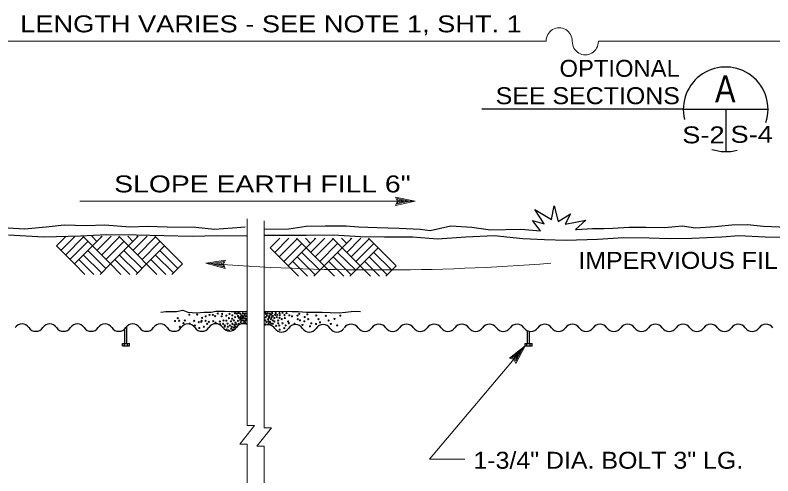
# Model space of a CAD drawing. Extents: x -22.3 to 19.7, y -11.8 to 18.2.
# Drawn here: x -12.72 to -7.13, y -5.03 to -1.63 of the extents above; entities that cross this region are included whole.
import ezdxf
from ezdxf.enums import TextEntityAlignment as Align

# ---------------------------------------------------------------- set-up
doc = ezdxf.new("R2010")
doc.units = 0
doc.header["$LTSCALE"] = 0.05
doc.layers.add('1', color=7, linetype='Continuous', lineweight=13)
doc.layers.add('2', color=7, linetype='Continuous', lineweight=13)

msp = doc.modelspace()

# ---------------------------------------------------------------- linework, layer by layer
at = {"layer": '1'}
for p, q in [((-16.90342, -1.82369), (-8.80242, -1.82369)), ((-8.41542, -1.82369), (-3.99142, -1.82369)), ((-12.24142, -3.00369), (-9.76942, -3.00369)), ((-9.76942, -3.00369), (-9.91342, -2.97269)), ((-9.76942, -3.00369), (-9.91342, -3.03469)), ((-9.80642, -3.00369), (-9.90042, -2.98369)), ((-9.89142, -3.00369), (-9.90042, -2.98369)), ((-9.80642, -3.00369), (-9.90042, -3.02369)), ((-9.90042, -3.02369), (-9.89142, -3.00369)), ((-9.84242, -3.00369), (-9.88742, -2.99469)), ((-9.88342, -3.00369), (-9.88742, -2.99469)), ((-9.84242, -3.00369), (-9.88742, -3.01369)), ((-9.88742, -3.01369), (-9.88342, -3.00369)), ((-11.00842, -4.65969), (-11.00842, -3.13369)), ((-10.88342, -4.67469), (-10.88342, -3.14869)), ((-12.41442, -3.33369), (-12.34342, -3.26269)), ((-12.38142, -3.36769), (-12.27742, -3.26269)), ((-12.34842, -3.40069), (-12.21542, -3.26669)), ((-12.14942, -3.33369), (-12.22042, -3.26269)), ((-12.11642, -3.30069), (-12.15442, -3.26269)), ((-12.14942, -3.33369), (-12.07842, -3.26269)), ((-12.14942, -3.33369), (-12.07842, -3.26269)), ((-12.11642, -3.36769), (-12.01142, -3.26269)), ((-12.08342, -3.26669), (-12.08742, -3.26269)), ((-12.08342, -3.40069), (-11.95042, -3.26669)), ((-11.88342, -3.33369), (-11.95542, -3.26269)), ((-11.85042, -3.30069), (-11.88842, -3.26269)), ((-11.88342, -3.33369), (-11.81242, -3.26269)), ((-11.85042, -3.36769), (-11.74542, -3.26269)), ((-11.81742, -3.26669), (-11.82142, -3.26269)), ((-11.81742, -3.40069), (-11.68442, -3.26669)), ((-11.61842, -3.33369), (-11.68942, -3.26269)), ((-10.83742, -3.34769), (-10.76642, -3.27669)), ((-10.80442, -3.38169), (-10.70042, -3.27669)), ((-10.77142, -3.41469), (-10.63842, -3.28069)), ((-10.57242, -3.34769), (-10.64342, -3.27669)), ((-10.53942, -3.31469), (-10.57742, -3.27669)), ((-10.57242, -3.34769), (-10.50142, -3.27669)), ((-10.57242, -3.34769), (-10.50142, -3.27669)), ((-10.53942, -3.38169), (-10.43442, -3.27669)), ((-10.50642, -3.28069), (-10.51042, -3.27669)), ((-10.50642, -3.41469), (-10.37342, -3.28069)), ((-10.30642, -3.34769), (-10.37842, -3.27669)), ((-10.27342, -3.31469), (-10.31142, -3.27669)), ((-10.30642, -3.34769), (-10.23542, -3.27669)), ((-10.27342, -3.38169), (-10.16842, -3.27669)), ((-10.24042, -3.28069), (-10.24442, -3.27669)), ((-10.24042, -3.41469), (-10.10742, -3.28069)), ((-10.04142, -3.34769), (-10.11242, -3.27669)), ((-12.31542, -3.43369), (-12.18242, -3.30069)), ((-12.28142, -3.46669), (-12.14942, -3.33369)), ((-12.01642, -3.46669), (-12.14942, -3.33369)), ((-12.04942, -3.43369), (-11.91742, -3.30069)), ((-12.01642, -3.46669), (-11.88342, -3.33369)), ((-11.78342, -3.43369), (-11.65142, -3.30069)), ((-11.75042, -3.46669), (-11.61842, -3.33369)), ((-11.48542, -3.46669), (-11.61842, -3.33369)), ((-10.73842, -3.44769), (-10.60542, -3.31469)), ((-10.70442, -3.48069), (-10.57242, -3.34769)), ((-10.43942, -3.48069), (-10.57242, -3.34769)), ((-10.47242, -3.44769), (-10.34042, -3.31469)), ((-10.43942, -3.48069), (-10.30642, -3.34769)), ((-10.20642, -3.44769), (-10.07442, -3.31469)), ((-10.17342, -3.48069), (-10.04142, -3.34769)), ((-9.90842, -3.48069), (-10.04142, -3.34769)), ((-12.08342, -3.53269), (-12.21542, -3.40069)), ((-12.04942, -3.49969), (-12.18242, -3.36769)), ((-11.81642, -3.53269), (-11.95042, -3.40069)), ((-11.78342, -3.49969), (-11.91742, -3.36769)), ((-11.55142, -3.53269), (-11.68442, -3.40069)), ((-11.51842, -3.49969), (-11.65142, -3.36769)), ((-10.47242, -3.51369), (-10.60542, -3.38169)), ((-10.20642, -3.51369), (-10.34042, -3.38169)), ((-9.94142, -3.51369), (-10.07442, -3.38169)), ((-12.13942, -3.54369), (-12.24842, -3.43369)), ((-11.87242, -3.54369), (-11.98342, -3.43369)), ((-11.60742, -3.54369), (-11.71742, -3.43369)), ((-11.31242, -3.46169), (-11.16742, -3.43869)), ((-11.31242, -3.46169), (-11.17042, -3.50069)), ((-11.27542, -3.46369), (-11.18042, -3.44869)), ((-11.27542, -3.46369), (-11.18242, -3.48869)), ((-11.23942, -3.46569), (-11.19442, -3.45769)), ((-11.23942, -3.46569), (-11.19542, -3.47669)), ((-11.19442, -3.45769), (-11.19842, -3.46769)), ((-11.18042, -3.44869), (-11.19042, -3.46769)), ((-10.56242, -3.55769), (-10.67142, -3.44769)), ((-10.50642, -3.54669), (-10.63842, -3.41469)), ((-10.29542, -3.55769), (-10.40642, -3.44769)), ((-10.23942, -3.54669), (-10.37342, -3.41469)), ((-10.03042, -3.55769), (-10.14042, -3.44769)), ((-9.97442, -3.54669), (-10.10742, -3.41469)), ((-12.09342, -3.54369), (-12.01642, -3.46669)), ((-11.94042, -3.54369), (-12.01642, -3.46669)), ((-11.82742, -3.54369), (-11.75042, -3.46669)), ((-11.56242, -3.54369), (-11.48542, -3.46669)), ((-11.19842, -3.46769), (-11.19542, -3.47669)), ((-11.19042, -3.46769), (-11.18242, -3.48869)), ((-10.51642, -3.55769), (-10.43942, -3.48069)), ((-10.36342, -3.55769), (-10.43942, -3.48069)), ((-10.25042, -3.55769), (-10.17342, -3.48069)), ((-9.98542, -3.55769), (-9.90842, -3.48069)), ((-9.66142, -4.90769), (-8.95642, -4.07169)), ((-8.95642, -4.07169), (-9.07342, -4.16169)), ((-8.95642, -4.07169), (-9.02542, -4.20169)), ((-8.98042, -4.09969), (-9.05642, -4.15869)), ((-9.00342, -4.12769), (-9.03942, -4.15569)), ((-8.98042, -4.09969), (-9.02542, -4.18469)), ((-9.00342, -4.12769), (-9.02442, -4.16869)), ((-9.03542, -4.16469), (-9.05642, -4.15869)), ((-9.02942, -4.15869), (-9.03942, -4.15569)), ((-9.02542, -4.18469), (-9.03542, -4.16469)), ((-9.02442, -4.16869), (-9.02942, -4.15869)), ((-11.06242, -4.79569), (-10.95242, -4.65969)), ((-11.00842, -4.65969), (-10.95242, -4.65969)), ((-10.93742, -4.81069), (-10.82742, -4.67469)), ((-10.88342, -4.67469), (-10.82742, -4.67469)), ((-11.06242, -4.79569), (-11.00842, -4.79569)), ((-11.00842, -6.23369), (-11.00842, -4.79569)), ((-10.93742, -4.81069), (-10.88342, -4.81069)), ((-10.88342, -6.24869), (-10.88342, -4.81069)), ((-9.66142, -4.90769), (-9.40142, -4.90769))]:
    msp.add_line(p, q, dxfattribs=at)
at = {"layer": '1', "lineweight": 25}
for p, q in [((-7.78942, -2.32569), (-9.27742, -2.32569)), ((-11.91042, -4.05469), (-11.91042, -3.94769)), ((-11.89442, -4.05469), (-11.89442, -3.93269)), ((-8.94042, -4.05469), (-8.94042, -3.95869)), ((-8.92442, -4.05469), (-8.92442, -3.96369)), ((-11.92642, -4.05469), (-11.87542, -4.05469)), ((-11.92642, -4.07169), (-11.92642, -4.05469)), ((-11.92642, -4.07169), (-11.87542, -4.07169)), ((-11.91342, -4.07169), (-11.91342, -4.05469)), ((-11.89042, -4.07169), (-11.89042, -4.05469)), ((-11.87542, -4.07169), (-11.87542, -4.05469)), ((-8.95642, -4.05469), (-8.90542, -4.05469)), ((-8.95642, -4.07169), (-8.95642, -4.05469)), ((-8.95642, -4.07169), (-8.90542, -4.07169)), ((-8.94342, -4.07169), (-8.94342, -4.05469)), ((-8.92042, -4.07169), (-8.92042, -4.05469)), ((-8.90542, -4.07169), (-8.90542, -4.05469))]:
    msp.add_line(p, q, dxfattribs=at)
at = {"layer": '1'}
for points in [[(-9.91342, -3.03469), (-9.89942, -3.00369), (-9.91342, -2.97269)], [(-11.67442, -3.54369), (-11.88342, -3.33369), (-11.81242, -3.26269)], [(-10.09742, -3.55769), (-10.30642, -3.34769), (-10.23542, -3.27669)], [(-12.20542, -3.54369), (-12.28142, -3.46669), (-12.41442, -3.33369)], [(-10.62842, -3.55769), (-10.70442, -3.48069), (-10.83742, -3.34769)], [(-11.16742, -3.43869), (-11.18242, -3.46869), (-11.17042, -3.50069)], [(-9.02542, -4.20169), (-9.04042, -4.17069), (-9.07342, -4.16169)]]:
    msp.add_lwpolyline(points, dxfattribs=at)
at = {"layer": '1', "lineweight": 25}
for points in [[(-10.88342, -3.20969), (-10.70142, -3.20669), (-10.57242, -3.18869), (-10.43342, -3.18569), (-10.27842, -3.18569), (-10.18542, -3.19169), (-10.04742, -3.19669), (-9.88742, -3.20269), (-9.73242, -3.20969), (-9.65642, -3.22069), (-9.50542, -3.18569), (-9.34942, -3.19569), (-9.21342, -3.21369), (-8.98942, -3.21069), (-8.84442, -3.22269), (-8.90142, -3.14569), (-8.81642, -3.17169), (-8.88442, -3.06569), (-8.76142, -3.13969), (-8.74342, -3.03769), (-8.71342, -3.15369), (-8.62342, -3.09569), (-8.66242, -3.17369), (-8.50942, -3.14269), (-8.58542, -3.21169), (-8.57842, -3.21169), (-8.45942, -3.20469), (-8.37542, -3.20469), (-8.30942, -3.20169), (-8.18942, -3.19569), (-8.06542, -3.19569), (-7.92642, -3.19669), (-7.79742, -3.18469), (-7.69942, -3.19969), (-7.55442, -3.19069), (-7.43242, -3.17769), (-7.31742, -3.17469), (-7.19742, -3.18669), (-7.02342, -3.19569)], [(-12.85542, -3.19469), (-12.64942, -3.20769), (-12.49142, -3.19269), (-12.35842, -3.17869), (-12.19442, -3.18369), (-12.06142, -3.17769), (-11.87042, -3.19369), (-11.74642, -3.18769), (-11.59742, -3.19369), (-11.38542, -3.19469), (-11.24942, -3.20969), (-11.11642, -3.19969), (-11.02142, -3.19369)], [(-12.76842, -3.25069), (-12.50742, -3.26669), (-12.23642, -3.25869), (-12.04642, -3.24869), (-11.82742, -3.25269), (-11.62242, -3.25669), (-11.41342, -3.26269), (-11.22542, -3.25669), (-11.01342, -3.25969)], [(-10.88342, -3.25369), (-10.57142, -3.25469), (-10.37242, -3.25069), (-10.17042, -3.26369), (-9.99542, -3.26569), (-9.78742, -3.26669), (-9.60342, -3.28169), (-9.39342, -3.26669), (-9.18442, -3.25769), (-8.97342, -3.27969), (-8.81342, -3.28669), (-8.65342, -3.29069), (-8.42342, -3.28269), (-8.23242, -3.27069), (-8.04242, -3.27369), (-7.89142, -3.27869), (-7.72642, -3.27669), (-7.50542, -3.26569), (-7.38142, -3.25669), (-7.18642, -3.26769), (-6.94542, -3.26969)], [(-11.64442, -3.82169), (-11.60742, -3.81869), (-11.56642, -3.81869), (-11.52942, -3.81869), (-11.48342, -3.80869), (-11.44442, -3.82169), (-11.38142, -3.82669), (-11.32442, -3.82169), (-11.27442, -3.82269), (-11.23842, -3.81469), (-11.17542, -3.81469), (-11.12542, -3.81669), (-11.05742, -3.81669), (-11.01142, -3.81469), (-11.00842, -3.81869)], [(-10.88342, -3.81869), (-10.81742, -3.81669), (-10.74842, -3.81469), (-10.67842, -3.81869), (-10.62942, -3.81869), (-10.57042, -3.82269), (-10.50542, -3.82169), (-10.45442, -3.82269), (-10.39442, -3.82569), (-10.32842, -3.82669), (-10.28142, -3.82269), (-10.24042, -3.81669), (-10.20742, -3.81469), (-10.17042, -3.81669)]]:
    msp.add_lwpolyline(points, dxfattribs=at)
at = {"layer": '1'}
for centre in [(-11.43492, -3.84069), (-11.37692, -3.84069), (-11.31392, -3.85369), (-11.28592, -3.84269), (-11.26092, -3.84269), (-11.24392, -3.85169), (-11.22492, -3.83269), (-11.19592, -3.85269), (-11.19292, -3.83469), (-11.16092, -3.84869), (-11.13792, -3.83469), (-11.11692, -3.84569), (-11.09692, -3.83069), (-11.09592, -3.85969), (-11.08292, -3.83369), (-11.07492, -3.85069), (-11.06992, -3.82869), (-11.05692, -3.83469), (-11.05692, -3.85569), (-11.04692, -3.84769), (-11.03892, -3.82969), (-11.03792, -3.85569), (-11.02792, -3.83369), (-11.02692, -3.84769), (-11.01692, -3.83169), (-11.01692, -3.85169), (-10.87592, -3.82669), (-10.87292, -3.86069), (-10.86992, -3.83469), (-10.86192, -3.84969), (-10.85692, -3.83169), (-10.84592, -3.85069), (-10.84092, -3.83469), (-10.83092, -3.84169), (-10.82692, -3.86069), (-10.82292, -3.82869), (-10.81792, -3.84969), (-10.80192, -3.84269), (-10.79792, -3.82869), (-10.78992, -3.85869), (-10.78592, -3.84169), (-10.76892, -3.82869), (-10.76792, -3.84469), (-10.74692, -3.82669), (-10.73192, -3.84469), (-10.71692, -3.82869), (-10.69692, -3.84569), (-10.67692, -3.85269), (-10.63692, -3.84769), (-10.62292, -3.83469), (-10.58292, -3.85769), (-10.56392, -3.83869), (-10.49792, -3.84669), (-10.42792, -3.84969), (-10.31992, -3.84869), (-11.53992, -3.88769), (-11.51992, -3.86669), (-11.50892, -3.88569), (-11.47692, -3.90269), (-11.46792, -3.88369), (-11.43192, -3.90669), (-11.39892, -3.88669), (-11.36492, -3.89569), (-11.34592, -3.89369), (-11.34392, -3.88669), (-11.34092, -3.86369), (-11.31392, -3.88669), (-11.30292, -3.90869), (-11.29092, -3.89369), (-11.25792, -3.88869), (-11.24192, -3.89969), (-11.20992, -3.89169), (-11.20792, -3.91069), (-11.18492, -3.90869), (-11.18292, -3.88369), (-11.16092, -3.88569), (-11.15292, -3.90669), (-11.14192, -3.86669), (-11.12692, -3.88969), (-11.11892, -3.87069), (-11.11692, -3.90869), (-11.10592, -3.88269), (-11.10192, -3.91569), (-11.09392, -3.89969), (-11.08692, -3.91269), (-11.07592, -3.88669), (-11.06992, -3.86469), (-11.06992, -3.90869), (-11.05892, -3.87869), (-11.05492, -3.86769), (-11.05492, -3.89669), (-11.04692, -3.88169), (-11.04192, -3.86569), (-11.03592, -3.90469), (-11.03392, -3.88369), (-11.02692, -3.86769), (-11.02592, -3.89369), (-11.01992, -3.90269), (-11.01692, -3.87069), (-11.01692, -3.88269), (-10.87592, -3.91169), (-10.87392, -3.88269), (-10.86492, -3.89669), (-10.85392, -3.87369), (-10.85092, -3.88969), (-10.84892, -3.90569), (-10.84492, -3.86269), (-10.83892, -3.89669), (-10.83292, -3.87369), (-10.82892, -3.90769), (-10.81792, -3.88269), (-10.81792, -3.90769), (-10.80692, -3.86569), (-10.80692, -3.89169), (-10.77892, -3.88369), (-10.77892, -3.90469), (-10.76892, -3.86469), (-10.75292, -3.87369), (-10.74692, -3.90469), (-10.72992, -3.86569), (-10.70592, -3.89169), (-10.69992, -3.90469), (-10.65892, -3.90769), (-10.63492, -3.87369), (-10.61792, -3.88269), (-10.59992, -3.91669), (-10.58592, -3.88969), (-10.55692, -3.87369), (-10.53392, -3.90469), (-10.49992, -3.90969), (-10.48092, -3.87369), (-10.47092, -3.89769), (-10.40692, -3.88369), (-10.39092, -3.90969), (-10.36392, -3.87269), (-11.50492, -3.92969), (-11.50492, -3.92969), (-11.39392, -3.92069), (-11.36092, -3.93969), (-11.32692, -3.92969), (-11.17392, -3.92969), (-11.17192, -3.92069), (-11.15892, -3.95069), (-11.15092, -3.92969), (-11.14192, -3.95769), (-11.13592, -3.92069), (-11.12592, -3.94469), (-11.12092, -3.92969), (-11.11192, -3.95169), (-11.10592, -3.93569), (-11.09492, -3.92969), (-10.79392, -3.92269), (-10.77092, -3.92069), (-10.76792, -3.95169), (-10.73392, -3.94069), (-10.72392, -3.92069), (-10.54392, -3.92669), (-10.34392, -3.91969)]:
    msp.add_circle(centre, 0.0043, dxfattribs=at)
msp.add_arc((-10.04042, 12.85114), 16.36235, 265.54136, 274.45864, dxfattribs=at)
at = {"layer": '1', "lineweight": 25}
for centre, start, end in [((-12.66842, -3.97119), 34.0772, 145.92281), ((-12.46442, -3.97119), 34.0772, 145.92281), ((-12.26042, -3.97119), 34.0772, 145.92281), ((-12.05642, -3.97119), 34.0772, 145.92281), ((-11.85242, -3.97119), 34.0772, 145.92281), ((-11.64842, -3.97119), 34.0772, 145.92281), ((-11.44442, -3.97119), 34.0772, 145.92281), ((-11.23942, -3.96919), 34.0772, 145.92281), ((-11.03542, -3.96919), 63.64559, 145.92281), ((-10.24042, -3.97219), 34.0772, 145.92281), ((-10.03642, -3.97219), 34.0772, 145.92281), ((-9.83242, -3.97219), 34.0772, 145.92281), ((-9.62842, -3.97219), 34.0772, 145.92281), ((-9.42442, -3.97219), 34.0772, 145.92281), ((-9.22042, -3.97219), 34.0772, 145.92281), ((-9.01642, -3.97219), 34.0772, 145.92281), ((-8.81242, -3.97219), 34.0772, 145.92281), ((-8.60842, -3.97219), 34.0772, 145.92281), ((-8.40442, -3.97219), 34.0772, 145.92281), ((-8.20042, -3.97219), 34.0772, 145.92281), ((-7.99642, -3.97219), 34.0772, 145.92281), ((-7.79242, -3.97219), 34.0772, 145.92281), ((-7.58842, -3.97219), 34.0772, 145.92281), ((-7.38442, -3.97219), 34.0772, 145.92281), ((-7.18042, -3.97219), 34.0772, 145.92281), ((-12.56642, -3.90219), 214.0772, 325.92281), ((-12.36242, -3.90219), 214.0772, 325.92281), ((-12.15842, -3.90219), 214.0772, 325.92281), ((-11.95442, -3.90219), 214.0772, 325.92281), ((-11.75042, -3.90219), 214.0772, 325.92281), ((-11.54642, -3.90219), 214.0772, 325.92281), ((-11.34242, -3.90219), 214.0772, 325.92281), ((-11.13742, -3.90019), 214.0772, 325.92281), ((-10.85542, -3.97619), 34.0772, 118.01789), ((-10.75342, -3.90719), 214.0772, 325.92281), ((-10.65142, -3.97619), 34.0772, 145.92281), ((-10.54942, -3.90719), 214.0772, 325.92281), ((-10.44742, -3.97619), 34.0772, 145.92281), ((-10.34542, -3.90719), 214.0772, 325.92281), ((-10.13842, -3.90319), 214.0772, 325.92281), ((-9.93442, -3.90319), 214.0772, 325.92281), ((-9.73042, -3.90319), 214.0772, 325.92281), ((-9.52642, -3.90319), 214.0772, 325.92281), ((-9.32242, -3.90319), 214.0772, 325.92281), ((-9.11842, -3.90319), 214.0772, 325.92281), ((-8.91442, -3.90319), 214.0772, 325.92281), ((-8.71042, -3.90319), 214.0772, 325.92281), ((-8.50642, -3.90319), 214.0772, 325.92281), ((-8.30242, -3.90319), 214.0772, 325.92281), ((-8.09842, -3.90319), 214.0772, 325.92281), ((-7.89442, -3.90319), 214.0772, 325.92281), ((-7.69042, -3.90319), 214.0772, 325.92281), ((-7.48642, -3.90319), 214.0772, 325.92281), ((-7.28242, -3.90319), 214.0772, 325.92281)]:
    msp.add_arc(centre, 0.06157, start, end, dxfattribs=at)
at = {"layer": '1'}
for centre, major_axis in [((-8.70592, -1.82369), (0, -0.10003)), ((-8.51292, -1.82369), (0, 0.10003))]:
    msp.add_ellipse(centre, major_axis=major_axis, ratio=0.964676, start_param=1.5707963, end_param=4.712389, dxfattribs=at)
at = {"layer": '2', "lineweight": 25}
for p, q in [((-7.78942, -2.32569), (-7.16542, -2.32569)), ((-7.47742, -2.32569), (-7.47742, -2.63769))]:
    msp.add_line(p, q, dxfattribs=at)
for start, end in [(341.96976, 193.81208), (251.04049, 285.74671)]:
    msp.add_arc((-7.47742, -2.32569), 0.3125, start, end, dxfattribs=at)

# ---------------------------------------------------------------- texts
at = {"layer": '1'}
for s, width, p in [('LENGTH VARIES - SEE NOTE 1, SHT. 1', 1.2, (-10.83192, -1.75769)), ('SLOPE EARTH FILL 6"', 1.25, (-10.89492, -2.93869)), ('IMPERVIOUS FILL', 1.1, (-7.77742, -3.50269))]:
    msp.add_text(s, height=0.125, dxfattribs=dict(at, width=width)).set_placement(p, align=Align.CENTER)
for s, width, p in [('OPTIONAL', 1.05, (-8.70342, -2.08569)), ('1-3/4" DIA. BOLT 3" LG.', 1.1, (-9.33842, -4.97769))]:
    msp.add_text(s, height=0.125, dxfattribs=dict(at, width=width)).set_placement(p)
at = {"layer": '1', "width": 1.1}
msp.add_text('SEE SECTIONS', height=0.125, dxfattribs=at).set_placement((-7.81542, -2.28769), align=Align.RIGHT)
at = {"layer": '2'}
for s, height, width, p in [('A', 0.2, 0.85, (-7.48042, -2.27469)), ('S-2', 0.125, 1.2, (-7.64142, -2.57669)), ('S-4', 0.125, 1.2, (-7.28542, -2.57269))]:
    msp.add_text(s, height=height, dxfattribs=dict(at, width=width)).set_placement(p, align=Align.CENTER)

doc.saveas('drawing.dxf')
